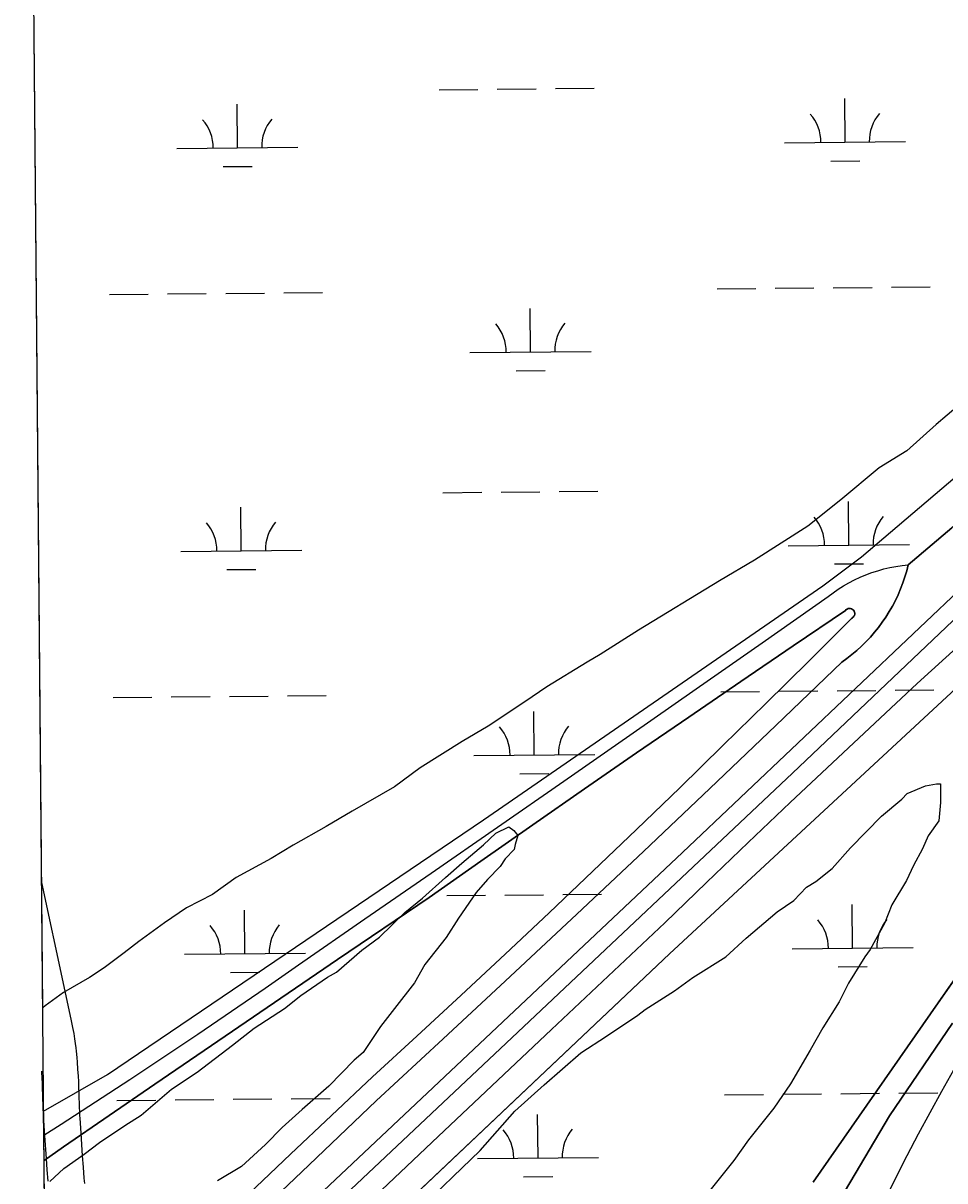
# Model space of a CAD drawing. Extents: x 3598634 to 3636690, y 517270 to 542944.
# Drawn here: x 3602690 to 3603452, y 538894 to 539849 of the extents above; entities that cross this region are included whole.
import ezdxf

# ---------------------------------------------------------------- set-up
doc = ezdxf.new("R2010")
doc.units = 0
for name, color, linetype in [('V-BRDG-OTLN', 7, 'Continuous'), ('V-GRID-FRAM', 7, 'Continuous'), ('V-ROAD-CNTR', 7, 'Continuous'), ('V-SITE-VEGE', 7, 'Continuous'), ('V-WETL-SWMP', 7, 'Continuous')]:
    doc.layers.add(name, color=color, linetype=linetype)

msp = doc.modelspace()

# ---------------------------------------------------------------- linework, layer by layer
at = {"layer": 'V-BRDG-OTLN'}
for p, q in [((3603382.69, 539408.94), (3603515.05, 539521.48)), ((3603350.74, 539384.85), (3603382.69, 539408.94)), ((3603476.94, 539394.33), (3603235.04, 539164.78)), ((3603070.47, 539191.82), (3603350.74, 539384.85)), ((3603326.32, 539335.36), (3603369.57, 539364.59)), ((3603369.57, 539364.59), (3603326.32, 539335.36)), ((3603369.57, 539364.59), (3603370.21, 539365.25)), ((3603370.21, 539365.25), (3603369.57, 539364.59)), ((3603370.21, 539365.25), (3603370.98, 539365.76)), ((3603370.98, 539365.76), (3603370.21, 539365.25)), ((3603370.98, 539365.76), (3603371.84, 539366.09)), ((3603371.84, 539366.09), (3603370.98, 539365.76)), ((3603371.84, 539366.09), (3603372.75, 539366.23)), ((3603372.75, 539366.23), (3603371.84, 539366.09)), ((3603372.75, 539366.23), (3603373.67, 539366.16)), ((3603373.67, 539366.16), (3603372.75, 539366.23)), ((3603373.67, 539366.16), (3603374.55, 539365.91)), ((3603374.55, 539365.91), (3603373.67, 539366.16)), ((3603374.55, 539365.91), (3603375.36, 539365.46)), ((3603375.36, 539365.46), (3603374.55, 539365.91)), ((3603375.36, 539365.46), (3603376.05, 539364.85)), ((3603376.05, 539364.85), (3603375.36, 539365.46)), ((3603376.05, 539364.85), (3603376.6, 539364.11)), ((3603376.6, 539364.11), (3603376.05, 539364.85)), ((3603376.6, 539364.11), (3603376.97, 539363.27)), ((3603376.97, 539363.27), (3603376.6, 539364.11)), ((3603376.97, 539363.27), (3603377.15, 539362.36)), ((3603377.15, 539362.36), (3603376.97, 539363.27)), ((3603374.39, 539358.01), (3603339.17, 539322.84)), ((3603339.17, 539322.84), (3603374.39, 539358.01)), ((3603375.22, 539358.42), (3603374.39, 539358.01)), ((3603374.39, 539358.01), (3603375.22, 539358.42)), ((3603375.93, 539359), (3603375.22, 539358.42)), ((3603375.22, 539358.42), (3603375.93, 539359)), ((3603376.51, 539359.72), (3603375.93, 539359)), ((3603375.93, 539359), (3603376.51, 539359.72)), ((3603376.91, 539360.54), (3603376.51, 539359.72)), ((3603376.51, 539359.72), (3603376.91, 539360.54)), ((3603377.13, 539361.44), (3603376.91, 539360.54)), ((3603376.91, 539360.54), (3603377.13, 539361.44)), ((3603377.15, 539362.36), (3603377.13, 539361.44)), ((3603377.13, 539361.44), (3603377.15, 539362.36)), ((3603283.14, 539306.01), (3603326.32, 539335.36)), ((3603326.32, 539335.36), (3603283.14, 539306.01)), ((3603339.17, 539322.84), (3603303.8, 539287.82)), ((3603303.8, 539287.82), (3603339.17, 539322.84)), ((3603224.29, 539081.2), (3603468.13, 539306.98)), ((3603240.04, 539276.55), (3603283.14, 539306.01)), ((3603283.14, 539306.01), (3603240.04, 539276.55)), ((3603303.8, 539287.82), (3603268.28, 539252.96)), ((3603268.28, 539252.96), (3603303.8, 539287.82)), ((3603197.02, 539246.97), (3603240.04, 539276.55)), ((3603240.04, 539276.55), (3603197.02, 539246.97)), ((3603268.28, 539252.96), (3603232.61, 539218.25)), ((3603232.61, 539218.25), (3603268.28, 539252.96)), ((3603154.08, 539217.29), (3603197.02, 539246.97)), ((3603197.02, 539246.97), (3603154.08, 539217.29)), ((3603111.21, 539187.49), (3603154.08, 539217.29)), ((3603154.08, 539217.29), (3603111.21, 539187.49)), ((3603232.61, 539218.25), (3603196.79, 539183.69)), ((3603196.79, 539183.69), (3603232.61, 539218.25)), ((3602760.07, 538981.36), (3603070.47, 539191.82)), ((3603068.43, 539157.58), (3603111.21, 539187.49)), ((3603111.21, 539187.49), (3603068.43, 539157.58)), ((3603196.79, 539183.69), (3603160.82, 539149.29)), ((3603160.82, 539149.29), (3603196.79, 539183.69)), ((3603235.04, 539164.78), (3603014.69, 538957.3)), ((3603536.69, 539170.41), (3603439.75, 539031.5)), ((3603025.73, 539127.56), (3603068.43, 539157.58)), ((3603068.43, 539157.58), (3603025.73, 539127.56)), ((3603160.82, 539149.29), (3603124.71, 539115.04)), ((3603124.71, 539115.04), (3603160.82, 539149.29)), ((3602950.06, 539076.36), (3603025.73, 539127.56)), ((3603025.73, 539127.56), (3602950.06, 539076.36)), ((3603124.71, 539115.04), (3603088.44, 539080.95)), ((3603088.44, 539080.95), (3603124.71, 539115.04)), ((3602874.51, 539024.99), (3602950.06, 539076.36)), ((3602950.06, 539076.36), (3602874.51, 539024.99)), ((3602943, 538815.15), (3603224.29, 539081.2)), ((3603088.44, 539080.95), (3603052.02, 539047.02)), ((3603052.02, 539047.02), (3603088.44, 539080.95)), ((3603052.02, 539047.02), (3603015.47, 539013.25)), ((3603015.47, 539013.25), (3603052.02, 539047.02)), ((3603439.75, 539031.5), (3603342.81, 538892.59)), ((3602799.08, 538973.44), (3602874.51, 539024.99)), ((3602874.51, 539024.99), (3602799.08, 538973.44)), ((3603015.47, 539013.25), (3602978.76, 538979.63)), ((3602978.76, 538979.63), (3603015.47, 539013.25)), ((3602707.25, 538951.1), (3602760.07, 538981.36)), ((3602723.76, 538921.72), (3602799.08, 538973.44)), ((3602799.08, 538973.44), (3602723.76, 538921.72)), ((3602978.76, 538979.63), (3602911.25, 538915.7)), ((3602911.25, 538915.7), (3602978.76, 538979.63)), ((3603014.69, 538957.3), (3602784.02, 538740.21)), ((3602707.61, 538910.57), (3602707.25, 538951.1)), ((3602707.61, 538910.57), (3602723.76, 538921.72)), ((3602723.76, 538921.72), (3602707.61, 538910.57)), ((3602911.25, 538915.7), (3602843.71, 538851.79)), ((3602843.71, 538851.79), (3602911.25, 538915.7)), ((3602709.25, 538724.73), (3602707.61, 538910.57))]:
    msp.add_line(p, q, dxfattribs=at)
for points in [[(3602709.93, 538648.69), (3602870.9, 538801.76), (3603089.38, 539007.32), (3603325.67, 539230.16), (3603530.06, 539424.18), (3603784.18, 539663.35), (3604003.61, 539868.93), (3604281.16, 540130.2), (3604604.67, 540433.75), (3604889.68, 540705.54), (3605073.64, 540881.38)], [(3602858.88, 538842.63), (3602920.39, 538901.17), (3602981.83, 538959.77), (3603037.28, 539010.97), (3603092.56, 539062.35), (3603147.67, 539113.91), (3603202.61, 539165.66), (3603257.37, 539217.59), (3603311.96, 539269.7), (3603366.38, 539321.99), (3603370.65, 539325.03), (3603374.81, 539328.23), (3603378.83, 539331.59), (3603382.72, 539335.11), (3603386.47, 539338.78), (3603390.07, 539342.59), (3603393.52, 539346.54), (3603396.81, 539350.62), (3603399.95, 539354.83), (3603402.91, 539359.16), (3603405.7, 539363.6), (3603408.31, 539368.15), (3603410.75, 539372.79), (3603413, 539377.53), (3603415.06, 539382.35), (3603416.93, 539387.25), (3603418.61, 539392.22), (3603420.09, 539397.25), (3603421.38, 539402.33), (3603457.46, 539432.91)], [(3602707.42, 538931.3), (3602721.83, 538940.5), (3602750.15, 538958.81), (3602778.37, 538977.29), (3602806.48, 538995.94), (3602834.48, 539014.74), (3602862.37, 539033.71), (3602890.15, 539052.84), (3602917.82, 539072.14), (3602972.65, 539109.9), (3603027.43, 539147.73), (3603082.17, 539185.63), (3603136.86, 539223.59), (3603191.51, 539261.63), (3603246.11, 539299.73), (3603300.66, 539337.9), (3603355.17, 539376.14), (3603359.29, 539379.23), (3603363.54, 539382.15), (3603367.91, 539384.89), (3603372.39, 539387.45), (3603376.96, 539389.83), (3603381.63, 539392.02), (3603386.39, 539394.01), (3603391.22, 539395.81), (3603396.12, 539397.41), (3603401.09, 539398.8), (3603406.1, 539400), (3603411.16, 539400.98), (3603416.26, 539401.76), (3603421.38, 539402.33)], [(3602939.91, 538841.85), (3603033.19, 538930.28), (3603126.64, 539018.53), (3603220.24, 539106.62), (3603254.65, 539139.93), (3603289.2, 539173.07), (3603323.9, 539206.07), (3603358.75, 539238.91), (3603393.74, 539271.6), (3603428.87, 539304.14), (3603464.14, 539336.52)], [(3603681.75, 539317.14), (3603645.76, 539264.23), (3603609.56, 539211.47), (3603573.17, 539158.84), (3603536.57, 539106.36), (3603499.77, 539054.01), (3603489.22, 539036.92), (3603478.85, 539019.72), (3603468.65, 539002.42), (3603458.62, 538985.01), (3603448.78, 538967.5), (3603439.12, 538949.9), (3603429.63, 538932.19), (3603420.33, 538914.39), (3603411.21, 538896.5), (3603402.27, 538878.51)], [(3603468.13, 539306.98), (3603224.29, 539081.2), (3602943, 538815.15)], [(3603342.81, 538892.59), (3603439.75, 539031.5), (3603536.69, 539170.41)], [(3603365.07, 538878.63), (3603405.98, 538947.42), (3603457.86, 539023.81)]]:
    msp.add_lwpolyline(points, dxfattribs=at)
at = {"layer": 'V-GRID-FRAM'}
msp.add_lwpolyline([(3602690.32, 540859.19), (3634347.42, 541153.89), (3634524.61, 522971.79), (3602851.64, 522676.95), (3602690.32, 540859.19)], dxfattribs=at)
at = {"layer": 'V-ROAD-CNTR'}
for points in [[(3603932.96, 539854.41), (3603889.65, 539814.91), (3603846.21, 539775.57), (3603802.63, 539736.37), (3603758.91, 539697.33), (3603715.06, 539658.44), (3603671.07, 539619.7), (3603635.82, 539588.18), (3603600.42, 539556.81), (3603564.89, 539525.59), (3603529.21, 539494.54), (3603493.41, 539463.64), (3603457.46, 539432.91), (3603421.38, 539402.33)], [(3602707.42, 538931.3), (3602721.83, 538940.5), (3602750.15, 538958.81), (3602778.37, 538977.29), (3602806.48, 538995.94), (3602834.48, 539014.74), (3602862.37, 539033.71), (3602890.15, 539052.84), (3602917.82, 539072.14), (3602972.65, 539109.9), (3603027.43, 539147.73), (3603082.17, 539185.63), (3603136.86, 539223.59), (3603191.51, 539261.63), (3603246.11, 539299.73), (3603300.66, 539337.9), (3603355.17, 539376.14), (3603359.29, 539379.23), (3603363.54, 539382.15), (3603367.91, 539384.89), (3603372.39, 539387.45), (3603376.96, 539389.83), (3603381.63, 539392.02), (3603386.39, 539394.01), (3603391.22, 539395.81), (3603396.12, 539397.41), (3603401.09, 539398.8), (3603406.1, 539400), (3603411.16, 539400.98), (3603416.26, 539401.76), (3603421.38, 539402.33)], [(3603421.38, 539402.33), (3603420.09, 539397.25), (3603418.61, 539392.22), (3603416.93, 539387.25), (3603415.06, 539382.35), (3603413, 539377.53), (3603410.75, 539372.79), (3603408.31, 539368.15), (3603405.7, 539363.6), (3603402.91, 539359.16), (3603399.95, 539354.83), (3603396.81, 539350.62), (3603393.52, 539346.54), (3603390.07, 539342.59), (3603386.47, 539338.78), (3603382.72, 539335.11), (3603378.83, 539331.59), (3603374.81, 539328.23), (3603370.65, 539325.03), (3603366.38, 539321.99), (3603311.96, 539269.7), (3603257.37, 539217.59), (3603202.61, 539165.66), (3603147.67, 539113.91), (3603092.56, 539062.35), (3603037.28, 539010.97), (3602981.83, 538959.77), (3602920.39, 538901.17), (3602858.88, 538842.63)], [(3602939.91, 538841.85), (3603033.19, 538930.28), (3603126.64, 539018.53), (3603220.24, 539106.62), (3603254.65, 539139.93), (3603289.2, 539173.07), (3603323.9, 539206.07), (3603358.75, 539238.91), (3603393.74, 539271.6), (3603428.87, 539304.14), (3603464.14, 539336.52)], [(3602705.53, 539139.92), (3602723.98, 539054.14), (3602730.08, 539025.79), (3602730.67, 539022.96), (3602731.19, 539020.25), (3602731.65, 539017.71), (3602732.06, 539015.3), (3602732.74, 539010.89), (3602733.28, 539007.01), (3602733.7, 539003.61), (3602734.04, 539000.62), (3602734.56, 538995.5), (3602734.9, 538991.61), (3602735.34, 538985.87), (3602735.72, 538980.12), (3602735.95, 538975.59), (3602736.12, 538971.63), (3602736.33, 538964.88), (3602736.62, 538954.95), (3602736.82, 538950.12), (3602736.94, 538947.77), (3602737.08, 538945.38), (3602737.9, 538933.01), (3602739.18, 538914.4), (3602739.85, 538905.11), (3602740.54, 538895.83), (3602740.88, 538891.47)], [(3602718.23, 539079.31), (3602718.23, 539079.3), (3602718.23, 539079.3)], [(3602718.23, 539079.31), (3602718.23, 539079.31), (3602718.23, 539079.31)], [(3602718.23, 539079.31), (3602718.23, 539079.31), (3602718.23, 539079.31)], [(3602718.23, 539079.31), (3602718.23, 539079.31), (3602718.23, 539079.31)], [(3602718.23, 539079.31), (3602718.23, 539079.31), (3602718.23, 539079.31)], [(3602718.23, 539079.3), (3602718.23, 539079.29), (3602718.23, 539079.29)], [(3602718.23, 539079.3), (3602718.23, 539079.3), (3602718.23, 539079.3)], [(3602718.23, 539079.3), (3602718.23, 539079.3), (3602718.23, 539079.3)], [(3602718.23, 539079.3), (3602718.23, 539079.3), (3602718.23, 539079.3)], [(3602718.23, 539079.3), (3602718.23, 539079.3), (3602718.23, 539079.3)], [(3603457.86, 539023.81), (3603405.98, 538947.42), (3603365.07, 538878.63)], [(3602705.37, 538984.29), (3602705.41, 538983.74), (3602705.77, 538978.35), (3602705.99, 538974.19), (3602706.14, 538970.54), (3602706.34, 538963.96), (3602706.64, 538953.9), (3602706.85, 538948.75), (3602706.98, 538946.11), (3602707.14, 538943.5), (3602707.96, 538930.99), (3602709.25, 538912.28), (3602709.93, 538902.91), (3602710.63, 538893.54)]]:
    msp.add_lwpolyline(points, dxfattribs=at)
at = {"layer": 'V-SITE-VEGE'}
for p, q in [((3602706.49, 539036.54), (3602690.32, 540859.19)), ((3603462.5, 539533.51), (3603444.33, 539518)), ((3603444.33, 539518), (3603420.13, 539496.31)), ((3603420.13, 539496.31), (3603397.37, 539482.28)), ((3603397.37, 539482.28), (3603365.58, 539455.9)), ((3603365.58, 539455.9), (3603338.32, 539434.17)), ((3603338.32, 539434.17), (3603294.32, 539406.12)), ((3603294.32, 539406.12), (3603265.48, 539388.96)), ((3603265.48, 539388.96), (3603198.69, 539348.4)), ((3603198.69, 539348.4), (3603166.83, 539328.14)), ((3603166.83, 539328.14), (3603156.2, 539321.9)), ((3603156.2, 539321.9), (3603122.81, 539301.62)), ((3603122.81, 539301.62), (3603104.61, 539289.17)), ((3603104.61, 539289.17), (3603074.28, 539268.93)), ((3603074.28, 539268.93), (3603053.02, 539256.45)), ((3603053.02, 539256.45), (3603018.12, 539234.62)), ((3603018.12, 539234.62), (3602996.91, 539219.08)), ((3602996.91, 539219.08), (3602961.98, 539198.78)), ((3602961.98, 539198.78), (3602940.73, 539186.3)), ((3602940.73, 539186.3), (3602913.4, 539170.68)), ((3603080.87, 539180.65), (3603091.37, 539186.06)), ((3603091.37, 539186.06), (3603095.64, 539182.94)), ((3603095.64, 539182.94), (3603098.85, 539178.76)), ((3603070.42, 539171.02), (3603080.87, 539180.65)), ((3603098.85, 539178.76), (3603096.83, 539171.34)), ((3602913.4, 539170.68), (3602895.18, 539159.76)), ((3603052.64, 539156.01), (3603070.42, 539171.02)), ((3603095.83, 539167.1), (3603088.52, 539159.62)), ((3603096.83, 539171.34), (3603095.83, 539167.1)), ((3602895.18, 539159.76), (3602866.32, 539144.12)), ((3603039.05, 539144.23), (3603052.64, 539156.01)), ((3603084.37, 539153.23), (3603073.94, 539142.54)), ((3603088.52, 539159.62), (3603084.37, 539153.23)), ((3602866.32, 539144.12), (3602846.62, 539130.12)), ((3603020.24, 539127.1), (3603039.05, 539144.23)), ((3603073.94, 539142.54), (3603064.55, 539131.86)), ((3602846.62, 539130.12), (3602825.34, 539119.17)), ((3603005.59, 539115.3), (3603020.24, 539127.1)), ((3603064.55, 539131.86), (3603050.02, 539110.56)), ((3602825.34, 539119.17), (3602807.14, 539106.72)), ((3602984.71, 539094.98), (3603005.59, 539115.3)), ((3602807.14, 539106.72), (3602785.93, 539091.17)), ((3603050.02, 539110.56), (3603039.65, 539094.58)), ((3602785.93, 539091.17), (3602773.81, 539081.85)), ((3602970.04, 539084.24), (3602984.71, 539094.98)), ((3603039.65, 539094.58), (3603021.96, 539072.19)), ((3602773.81, 539081.85), (3602757.14, 539069.42)), ((3602949.13, 539066.03), (3602970.04, 539084.24)), ((3602757.14, 539069.42), (3602745, 539061.63)), ((3603021.96, 539072.19), (3603013.68, 539057.29)), ((3602745, 539061.63), (3602723.75, 539049.15)), ((3602919.79, 539046.66), (3602941.79, 539061.71)), ((3602941.79, 539061.71), (3602949.13, 539066.03)), ((3603013.68, 539057.29), (3602997.04, 539035.96)), ((3602723.75, 539049.15), (3602708.59, 539038.26)), ((3602708.59, 539038.26), (3602706.49, 539036.54)), ((3602906.18, 539035.93), (3602919.79, 539046.66)), ((3602881.02, 539019.78), (3602906.18, 539035.93)), ((3602997.04, 539035.96), (3602985.59, 539021.04)), ((3602863.22, 539005.83), (3602881.02, 539019.78)), ((3602985.59, 539021.04), (3602971.06, 538999.73)), ((3602833.92, 538983.29), (3602863.22, 539005.83)), ((3602971.06, 538999.73), (3602963.74, 538993.31)), ((3602963.74, 538993.31), (3602942.87, 538971.93)), ((3602812.95, 538969.31), (3602833.92, 538983.29)), ((3602942.87, 538971.93), (3602920.91, 538952.64)), ((3602787.86, 538947.88), (3602812.95, 538969.31)), ((3602920.91, 538952.64), (3602904.19, 538937.65)), ((3602774.22, 538939.26), (3602787.86, 538947.88)), ((3602753.26, 538925.27), (3602774.22, 538939.26)), ((3602904.19, 538937.65), (3602890.62, 538923.75)), ((3602740.71, 538915.61), (3602753.26, 538925.27)), ((3602890.62, 538923.75), (3602870.77, 538905.56)), ((3602723.94, 538903.79), (3602740.71, 538915.61)), ((3602870.77, 538905.56), (3602850.84, 538893.7)), ((3602712.45, 538893.09), (3602723.94, 538903.79))]:
    msp.add_line(p, q, dxfattribs=at)
msp.add_lwpolyline([(3603013.38, 538866.1), (3603045.11, 538897.06), (3603067.79, 538918.74), (3603096.45, 538951.19), (3603120.65, 538972.89), (3603150.91, 538999.24), (3603172.14, 539013.26), (3603197.93, 539030.38), (3603203.99, 539035.04), (3603228.26, 539050.62), (3603243.42, 539061.51), (3603270.73, 539078.66), (3603287.37, 539094.14), (3603313.1, 539115.86), (3603326.75, 539125.2), (3603337.32, 539136.02), (3603344.91, 539140.7), (3603358.54, 539151.57), (3603373.62, 539168.57), (3603399.29, 539194.87), (3603415.95, 539208.83), (3603420.48, 539213.47), (3603435.69, 539219.77), (3603444.84, 539221.41), (3603447.9, 539221.44), (3603448.08, 539206.16), (3603446.74, 539190.85), (3603437.71, 539178.51), (3603433.26, 539167.75), (3603425.78, 539153.91), (3603419.81, 539141.6), (3603407.82, 539121.58), (3603401.89, 539106.22), (3603389.92, 539084.68), (3603385.41, 539078.5), (3603371.9, 539056.94), (3603364.44, 539041.56), (3603350.94, 539019.99), (3603340.46, 539001.52), (3603323.98, 538973.8), (3603310.46, 538953.76), (3603289.37, 538927.52), (3603277.34, 538910.56), (3603256.26, 538884.31)], dxfattribs=at)
at = {"layer": 'V-WETL-SWMP'}
for p, q in [((3602712.24, 538388.04), (3602690.32, 540859.19)), ((3603033.95, 539794.46), (3603065.95, 539794.76)), ((3603081.95, 539794.9), (3603113.95, 539795.2)), ((3603129.95, 539795.35), (3603161.95, 539795.65)), ((3603369.22, 539751.15), (3603368.88, 539787.14)), ((3602867.33, 539746.47), (3602866.99, 539782.47)), ((3602817.33, 539746.01), (3602917.33, 539746.94)), ((3603319.22, 539750.68), (3603419.21, 539751.61)), ((3603357.36, 539735.6), (3603381.36, 539735.83)), ((3602855.47, 539730.93), (3602879.47, 539731.16)), ((3603311.49, 539630.53), (3603343.49, 539630.83)), ((3603359.49, 539630.98), (3603391.49, 539631.28)), ((3603407.49, 539631.43), (3603439.49, 539631.72)), ((3602761.61, 539625.41), (3602793.61, 539625.71)), ((3602809.61, 539625.86), (3602841.6, 539626.16)), ((3602857.6, 539626.31), (3602889.6, 539626.61)), ((3602905.6, 539626.75), (3602937.6, 539627.05)), ((3603263.49, 539630.09), (3603295.49, 539630.38)), ((3603109.38, 539577.91), (3603109.05, 539613.91)), ((3603059.38, 539577.44), (3603159.38, 539578.37)), ((3603097.53, 539562.36), (3603121.52, 539562.59)), ((3603037.05, 539461.8), (3603069.05, 539462.09)), ((3603085.05, 539462.24), (3603117.05, 539462.54)), ((3603133.05, 539462.69), (3603165.05, 539462.99)), ((3602870.43, 539413.81), (3602870.09, 539449.81)), ((3603372.31, 539418.49), (3603371.98, 539454.48)), ((3602820.43, 539413.35), (3602920.42, 539414.28)), ((3603322.32, 539418.02), (3603422.31, 539418.95)), ((3603360.46, 539402.94), (3603384.46, 539403.17)), ((3602858.57, 539398.27), (3602882.57, 539398.49)), ((3603266.59, 539297.43), (3603298.59, 539297.72)), ((3603314.59, 539297.87), (3603346.59, 539298.17)), ((3603362.59, 539298.32), (3603394.59, 539298.62)), ((3603410.58, 539298.77), (3603442.58, 539299.06)), ((3602764.71, 539292.75), (3602796.7, 539293.05)), ((3602812.7, 539293.2), (3602844.7, 539293.5)), ((3602860.7, 539293.65), (3602892.7, 539293.94)), ((3602908.7, 539294.09), (3602940.7, 539294.39)), ((3603112.48, 539245.25), (3603112.14, 539281.24)), ((3603062.48, 539244.78), (3603162.48, 539245.71)), ((3603100.62, 539229.7), (3603124.62, 539229.93)), ((3603040.15, 539129.14), (3603072.15, 539129.43)), ((3603088.15, 539129.58), (3603120.14, 539129.88)), ((3603136.14, 539130.03), (3603168.14, 539130.33)), ((3602873.52, 539081.15), (3602873.19, 539117.15)), ((3603375.41, 539085.82), (3603375.07, 539121.82)), ((3603325.41, 539085.36), (3603425.41, 539086.29)), ((3602823.53, 539080.69), (3602923.52, 539081.62)), ((3603363.55, 539070.28), (3603387.55, 539070.51)), ((3602861.67, 539065.61), (3602885.67, 539065.83)), ((3602911.8, 538961.43), (3602943.79, 538961.73)), ((3603269.69, 538964.76), (3603301.69, 538965.06)), ((3603317.69, 538965.21), (3603349.68, 538965.51)), ((3603365.68, 538965.66), (3603397.68, 538965.96)), ((3603413.68, 538966.11), (3603445.68, 538966.4)), ((3602767.8, 538960.09), (3602799.8, 538960.39)), ((3602815.8, 538960.54), (3602847.8, 538960.84)), ((3602863.8, 538960.99), (3602895.8, 538961.28)), ((3603115.57, 538912.59), (3603115.24, 538948.58)), ((3603065.58, 538912.12), (3603165.57, 538913.05)), ((3603103.72, 538897.04), (3603127.72, 538897.27))]:
    msp.add_line(p, q, dxfattribs=at)
for centre, start, end in [((3603313.97, 539751.11), 359.76153, 41.30519), ((3603424.45, 539752.14), 139.76152, 181.30518), ((3602812.09, 539746.43), 359.76153, 41.30519), ((3602922.57, 539747.46), 139.76152, 181.30518), ((3603054.14, 539577.87), 359.76153, 41.30519), ((3603164.62, 539578.9), 139.76152, 181.30518), ((3603317.07, 539418.45), 359.76153, 41.30519), ((3603427.55, 539419.47), 139.76152, 181.30518), ((3602815.18, 539413.77), 359.76153, 41.30519), ((3602925.66, 539414.8), 139.76152, 181.30518), ((3603057.23, 539245.21), 359.76153, 41.30519), ((3603167.71, 539246.24), 139.76152, 181.30518), ((3602928.76, 539082.14), 139.76152, 181.30518), ((3603320.16, 539085.79), 359.76153, 41.30519), ((3603430.65, 539086.81), 139.76152, 181.30518), ((3602818.28, 539081.11), 359.76153, 41.30519), ((3603060.33, 538912.55), 359.76153, 41.30519), ((3603170.81, 538913.57), 139.76152, 181.30518)]:
    msp.add_arc(centre, 35.25, start, end, dxfattribs=at)

doc.saveas('drawing.dxf')
